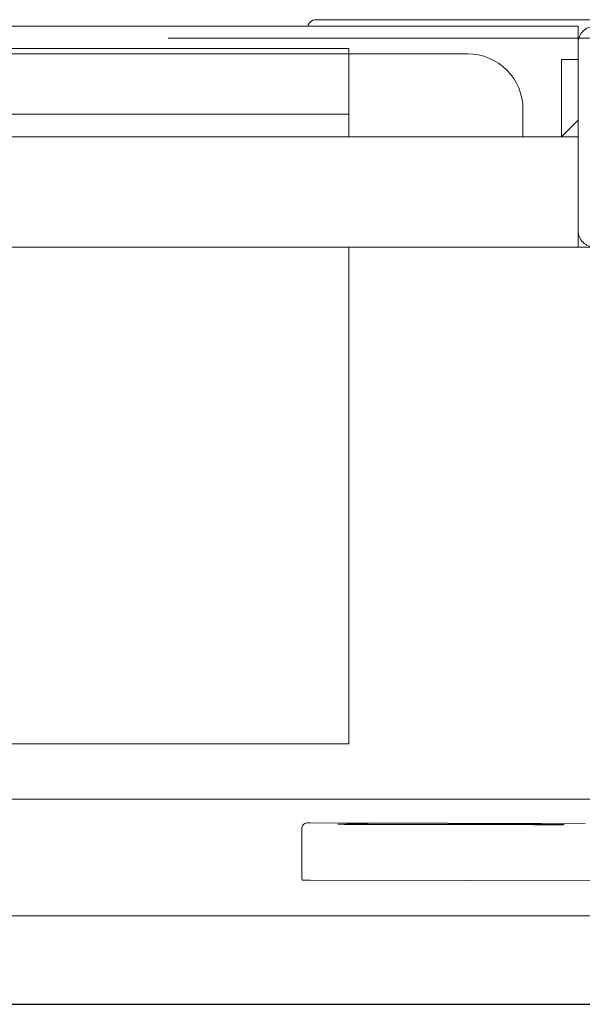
# Model space of a CAD drawing. Header units: millimetres. Extents: x 23192 to 177760, y -399809 to -79279.
# Tile 569 of 656: x 73271 to 73281, y -194640 to -194622. Entities that reach past the tile are written whole.
import ezdxf

# ---------------------------------------------------------------- set-up
doc = ezdxf.new("R2010")
doc.units = ezdxf.units.MM
doc.linetypes.add('HIDDEN2', pattern=[4.7625, 3.175, -1.5875])
doc.layers.get('0').update_dxf_attribs({"lineweight": 0})
doc.layers.add('!! 0_ Istn-sciany', color=3, linetype='Continuous', lineweight=30)
doc.layers.add('!! 2_WYBURZENIA DO REMONTU', color=7, linetype='Continuous', lineweight=0, true_color=0x4d4d4d, plot=False)
doc.layers.add('!!_@ wypos sanit nd', color=7, linetype='Continuous', lineweight=0, plot=False)

# ---------------------------------------------------------------- blocks, each defined once
blk = doc.blocks.new('A$Cff2eaf8b')
for points in [[(-0.18941, 0.08863), (-0.04454, 0.08863), (-0.04035, 0.08853), (-0.03617, 0.08824), (-0.032, 0.08775), (-0.02786, 0.08707), (-0.02376, 0.08619), (-0.0197, 0.08513), (-0.0157, 0.08388), (-0.01176, 0.08244), (-0.00789, 0.08082), (-0.0041, 0.07902), (-0.0004, 0.07705), (0.0032, 0.0749), (0.0067, 0.0726), (0.01009, 0.07012), (0.01337, 0.0675)], [(-0.19839, 0.08237), (-0.11148, 0.08219)], [(-0.16124, 0.07188), (-0.11145, 0.07178), (-0.11127, 0.07178), (-0.11111, 0.07178), (-0.111, 0.07178), (-0.11083, 0.07179), (-0.11065, 0.07183), (-0.11049, 0.0719), (-0.11033, 0.072), (-0.1102, 0.07212), (-0.11009, 0.07227), (-0.11001, 0.07243), (-0.10996, 0.07261), (-0.10995, 0.07279), (-0.10997, 0.08178), (-0.10998, 0.08217)], [(-0.12195, 0.07209), (-0.15195, 0.07215)], [(-0.15195, 0.07205), (-0.12195, 0.07199)], [(0.16493, 0.0675), (-0.16477, 0.0675)], [(-0.11847, -0.0325), (-0.11847, 0.0575), (0.11153, 0.0575), (0.11153, -0.0325)], [(-0.16, -0.0355), (-0.16, -0.0325), (0.16, -0.0325), (0.16, -0.0355)], [(-0.16, -0.0485), (-0.16, -0.0365)], [(0.16, -0.0555), (0.157, -0.0525), (0.16, -0.0525), (-0.16, -0.0525), (-0.157, -0.0525), (-0.16, -0.0555)], [(-0.157, -0.0525), (-0.157, -0.0665), (-0.16, -0.0665)], [(0.10602, -0.0525), (0.10602, -0.05658), (-0.11847, -0.05658)], [(-0.03305, -0.0725), (-0.16, -0.0725), (-0.16, -0.0695)]]:
    blk.add_lwpolyline(points)
for points in [[(-0.15993, -0.0325), (-0.17249, -0.0325, 0.405519), (-0.172, -0.032), (-0.172, -0.0313, 0.414214), (-0.1725, -0.0308), (-0.1875, -0.0308, 0.414214), (-0.188, -0.0313), (-0.188, -0.032, 0.405519), (-0.18751, -0.0325), (-0.19, -0.0325, -0.414214), (-0.2, -0.0225), (-0.2, 0.0575, -0.266001), (-0.19506, 0.06612)], [(-0.15, -0.0525), (-0.15, -0.0575, 0.414214), (-0.14, -0.0675), (-0.11847, -0.0675), (-0.11847, -0.0525)], [(-0.1633, -0.0727, 0.412536), (-0.1623, -0.0737), (-0.11251, -0.0737), (-0.11222, -0.07367), (-0.11194, -0.07358), (-0.11168, -0.07345), (-0.11145, -0.07326), (-0.11126, -0.07304), (-0.11112, -0.07278), (-0.11104, -0.0725)]]:
    blk.add_lwpolyline(points, format="xyb")
blk.add_lwpolyline([(-0.2, -0.0695), (-0.2, -0.0355, -0.414214), (-0.197, -0.0325), (-0.163, -0.0325, -0.414214), (-0.16, -0.0355), (-0.16, -0.0695, -0.414214), (-0.163, -0.0725), (-0.197, -0.0725, -0.414214)], format="xyb", close=True)
blk.add_lwpolyline([(-0.11847, -0.0685), (0.11153, -0.0685), (0.11153, -0.0675), (-0.11847, -0.0675)], close=True)
for centre, major_axis, start_param, end_param in [((-0.11148, 0.08218), (-0.0015, 0), 3.141878, 4.712682), ((-0.15195, 0.0721), (0.0055, -0.00001), 1.571085, 4.712678), ((-0.12195, 0.07204), (0.0055, -0.00001), 4.712678, 7.854271)]:
    blk.add_ellipse(centre, major_axis=major_axis, ratio=0.008726, start_param=start_param, end_param=end_param)

msp = doc.modelspace()

# ---------------------------------------------------------------- linework, layer by layer
at = {"layer": '!! 0_ Istn-sciany'}
msp.add_lwpolyline([(73219.42327, -194639.5883), (73521.42327, -194639.5883)], dxfattribs=at)
at = {"layer": '!! 2_WYBURZENIA DO REMONTU', "linetype": 'HIDDEN2', "ltscale": 3}
for p, q in [((73245.08994, -194622.0883), (73285.08994, -194622.0883)), ((73285.08994, -194639.5883), (73245.08994, -194639.5883))]:
    msp.add_line(p, q, dxfattribs=at)

# ---------------------------------------------------------------- block references
at = {"layer": '!!_@ wypos sanit nd', "xscale": 100, "yscale": 100, "zscale": 100, "rotation": 180}
msp.add_blockref('A$Cff2eaf8b', (73265.08994, -194629.12226), dxfattribs=at)

doc.saveas('drawing.dxf')
